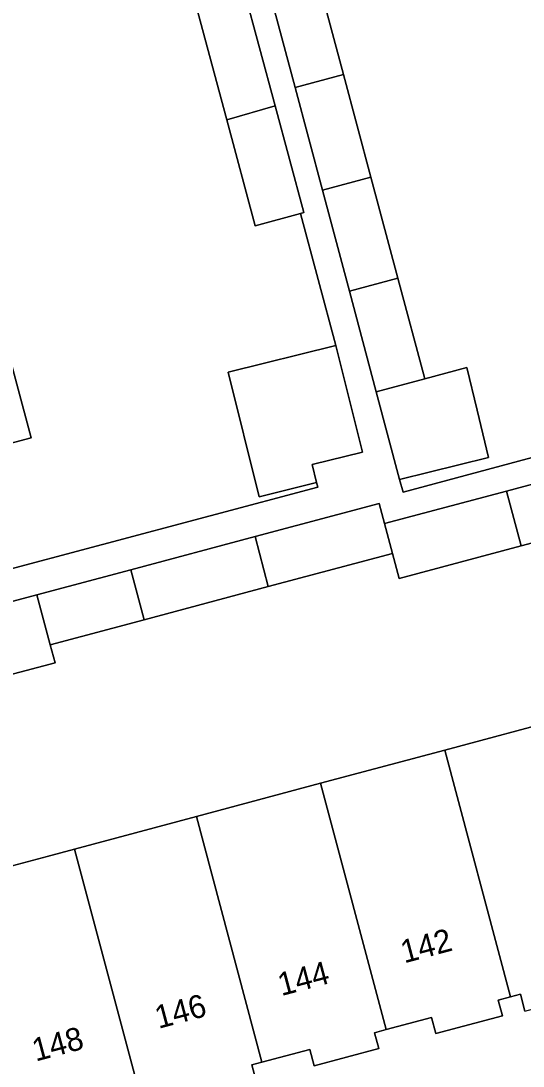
# Model space of a CAD drawing. Extents: x 162542 to 163147, y 380779 to 381521.
# Drawn here: x 162802.78 to 162824.59, y 380860.42 to 380905.79 of the extents above; entities that cross this region are included whole.
import ezdxf

# ---------------------------------------------------------------- set-up
doc = ezdxf.new("R2010")
doc.units = 0
for name, color, linetype in [('IMGEO_Erf', 7, 'Continuous'), ('IMGEO_Pand', 7, 'Continuous'), ('IMGEO_Pand_nummerreeks', 7, 'Continuous'), ('IMGEO_Voetpad_open', 7, 'Continuous')]:
    doc.layers.add(name, color=color, linetype=linetype)

msp = doc.modelspace()

# ---------------------------------------------------------------- linework, layer by layer
at = {"layer": 'IMGEO_Erf'}
for points in [[(162801.634, 380881.813), (162815.673, 380885.555), (162815.62, 380885.754), (162813.123, 380885.133), (162811.779, 380890.536), (162816.462, 380891.7), (162814.922, 380897.422), (162812.962, 380896.894), (162811.724, 380901.494), (162810.364, 380906.544), (162808.969, 380911.724), (162807.681, 380916.507), (162806.264, 380921.771), (162806.197, 380922.019), (162805.021, 380921.689), (162804.165, 380924.859), (162807.283, 380925.632), (162806.857, 380927.348), (162796.44, 380924.766)], [(162815.631, 380907.782), (162816.791, 380903.455), (162817.985, 380899), (162819.158, 380894.624), (162820.329, 380890.255), (162822.155, 380890.745), (162822.6, 380888.886), (162823.09, 380886.839), (162819.23, 380885.877), (162819.377, 380885.328), (162834.249, 380889.327), (162833.628, 380891.65), (162833.086, 380893.676), (162832.421, 380896.165), (162831.918, 380898.048), (162829.81, 380897.482), (162828.637, 380901.855), (162829.742, 380902.151), (162829.113, 380904.502), (162832.717, 380905.466), (162832.165, 380907.529)], [(162801.926, 380892.571), (162803.223, 380887.695), (162800.276, 380886.911)], [(162829.894, 380884.437), (162824.502, 380883), (162819.208, 380881.589), (162818.921, 380882.668), (162813.527, 380881.231), (162808.135, 380879.794), (162804.058, 380878.707), (162804.265, 380877.928), (162797.902, 380876.242)], [(162800.002, 380868.47), (162803.926, 380869.52), (162805.113, 380869.838), (162810.407, 380871.254), (162815.797, 380872.697), (162821.189, 380874.139), (162826.482, 380875.556)], [(162824.671, 380862.805), (162824.475, 380863.54), (162824.04, 380863.424), (162823.511, 380863.282), (162823.692, 380862.606), (162820.805, 380861.834), (162820.619, 380862.53), (162818.642, 380862.001), (162818.142, 380861.867), (162818.324, 380861.188), (162815.518, 380860.437), (162815.328, 380861.145), (162813.245, 380860.588), (162812.812, 380860.472), (162813, 380859.769)]]:
    msp.add_lwpolyline(points, dxfattribs=at)
at = {"layer": 'IMGEO_Pand'}
for points in [[(162813.538, 380907.223), (162814.691, 380902.899), (162816.791, 380903.455), (162815.631, 380907.782)], [(162811.724, 380901.494), (162813.827, 380902.101), (162812.468, 380907.147), (162810.364, 380906.544)], [(162816.791, 380903.455), (162814.691, 380902.899), (162815.881, 380898.435), (162817.985, 380899)], [(162813.827, 380902.101), (162811.724, 380901.494), (162812.962, 380896.894), (162814.922, 380897.422), (162815.076, 380897.463)], [(162817.048, 380894.059), (162819.158, 380894.624), (162817.985, 380899), (162815.881, 380898.435)], [(162819.158, 380894.624), (162817.048, 380894.059), (162818.214, 380889.688), (162820.329, 380890.255)], [(162791.368, 380884.436), (162800.15, 380886.87), (162800.276, 380886.911), (162803.223, 380887.695), (162801.926, 380892.571), (162801.843, 380892.883), (162801.513, 380892.778), (162798.77, 380892.047), (162798.721, 380892.231), (162791.458, 380890.27), (162791.407, 380890.462), (162789.872, 380890.054)], [(162816.462, 380891.7), (162811.779, 380890.536), (162813.123, 380885.133), (162815.62, 380885.754), (162815.428, 380886.526), (162817.613, 380887.069)], [(162822.6, 380888.886), (162822.155, 380890.745), (162820.329, 380890.255), (162818.214, 380889.688), (162819.23, 380885.877), (162823.09, 380886.839)], [(162829.261, 380886.816), (162823.869, 380885.38), (162824.502, 380883), (162829.894, 380884.437)], [(162823.869, 380885.38), (162818.574, 380883.969), (162818.921, 380882.668), (162819.208, 380881.589), (162824.502, 380883)], [(162818.574, 380883.969), (162818.343, 380884.837), (162812.95, 380883.4), (162813.527, 380881.231), (162818.921, 380882.668)], [(162812.95, 380883.4), (162807.557, 380881.963), (162808.135, 380879.794), (162813.527, 380881.231)], [(162807.557, 380881.963), (162803.48, 380880.877), (162804.058, 380878.707), (162808.135, 380879.794)], [(162804.058, 380878.707), (162803.48, 380880.877), (162797.119, 380879.182), (162797.902, 380876.242), (162804.265, 380877.928)], [(162826.482, 380875.556), (162821.189, 380874.139), (162824.04, 380863.424), (162824.475, 380863.54), (162824.671, 380862.805), (162827.472, 380863.554), (162827.273, 380864.298), (162829.33, 380864.849)], [(162821.189, 380874.139), (162815.797, 380872.697), (162818.642, 380862.001), (162820.619, 380862.53), (162820.805, 380861.834), (162823.692, 380862.606), (162823.511, 380863.282), (162824.04, 380863.424)], [(162813.245, 380860.588), (162815.328, 380861.145), (162815.518, 380860.437), (162818.324, 380861.188), (162818.142, 380861.867), (162818.642, 380862.001), (162815.797, 380872.697), (162810.407, 380871.254)], [(162813.245, 380860.588), (162810.407, 380871.254), (162805.113, 380869.838), (162807.944, 380859.196), (162809.915, 380859.723), (162810.11, 380858.995), (162813, 380859.769), (162812.812, 380860.472)], [(162805.113, 380869.838), (162803.926, 380869.52), (162800.002, 380868.47), (162799.819, 380868.421), (162802.853, 380857.017), (162803.156, 380857.098), (162802.947, 380857.877), (162804.64, 380858.33), (162804.851, 380857.54), (162807.654, 380858.29), (162807.447, 380859.063), (162807.944, 380859.196)]]:
    msp.add_lwpolyline(points, close=True, dxfattribs=at)
at = {"layer": 'IMGEO_Voetpad_open'}
for points in [[(162796.44, 380924.766), (162806.857, 380927.348), (162807.283, 380925.632), (162807.478, 380925.68), (162808.376, 380922.345), (162809.782, 380917.124), (162811.074, 380912.326), (162812.468, 380907.147), (162813.827, 380902.101), (162815.076, 380897.463), (162814.922, 380897.422), (162816.462, 380891.7), (162817.613, 380887.069), (162815.428, 380886.526), (162815.62, 380885.754), (162815.673, 380885.555), (162801.634, 380881.813)], [(162834.249, 380889.327), (162819.377, 380885.328), (162819.23, 380885.877), (162818.214, 380889.688), (162817.048, 380894.059), (162815.881, 380898.435), (162814.691, 380902.899), (162813.538, 380907.223)], [(162797.119, 380879.182), (162803.48, 380880.877), (162807.557, 380881.963), (162812.95, 380883.4), (162818.343, 380884.837), (162818.574, 380883.969), (162823.869, 380885.38), (162829.261, 380886.816)]]:
    msp.add_lwpolyline(points, dxfattribs=at)

# ---------------------------------------------------------------- texts
at = {"layer": 'IMGEO_Pand_nummerreeks'}
for s, rotation, p in [('142', 14.9177, (162819.429, 380864.876)), ('144', 14.9177, (162814.095, 380863.455)), ('146', 14.9177, (162808.758, 380862.033)), ('148', 14.9198, (162803.426, 380860.613))]:
    msp.add_text(s, height=1, rotation=rotation, dxfattribs=at).set_placement(p)

doc.saveas('drawing.dxf')
